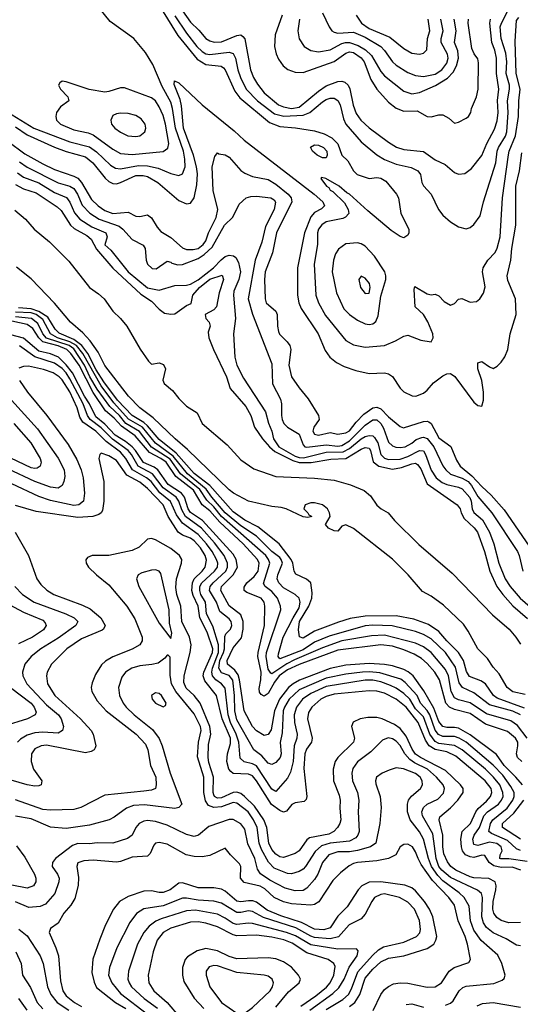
# Model space of a CAD drawing. Header units: inches. Extents: x 990535 to 1117859, y 769386 to 892122.
# Tile 564 of 656: x 1083011 to 1085589, y 803480 to 808547. Entities that reach past the tile are written whole.
import ezdxf

# ---------------------------------------------------------------- set-up
doc = ezdxf.new("R2010")
doc.units = ezdxf.units.IN
doc.header["$MEASUREMENT"] = 0
doc.layers.add('B0880', color=7, linetype='Continuous')

msp = doc.modelspace()

# ---------------------------------------------------------------- linework, layer by layer
at = {"layer": 'B0880', "color": 5}
for points, elevation in [([(1082950, 808072.1), (1083084.5, 807990), (1083270, 807918.7), (1083370, 807893.6), (1083407.3, 807867.3), (1083478.6, 807798.6), (1083503.7, 807783.7), (1083530, 807780.1), (1083623.2, 807796.8), (1083670, 807796.1), (1083723.5, 807783.5), (1083790, 807756.3), (1083830, 807746.1), (1083850, 807755), (1083863.4, 807790), (1083861.8, 807830), (1083853.9, 807870), (1083812.7, 807990), (1083798.7, 808090), (1083790, 808122.6), (1083744.1, 808204.1), (1083696.5, 808316.5), (1083659, 808379), (1083598.5, 808450), (1083477.9, 808537.9), (1083397.1, 808637.1)], 2640), ([(1083810, 808566.6), (1083870, 808477.8), (1083923.7, 808410), (1083950, 808384.2), (1083970, 808372.4), (1083990, 808367.6), (1084090, 808379.7), (1084110, 808372.8), (1084121.6, 808350), (1084133.8, 808290), (1084147.6, 808250), (1084177, 808190), (1084235, 808130), (1084322.9, 808062.9), (1084371, 808051), (1084470, 808055.3), (1084504.5, 808070), (1084570, 808124.9), (1084590, 808136.2), (1084610, 808142.8), (1084630, 808142.9), (1084650, 808131.6), (1084660.5, 808110), (1084677.7, 808037.7), (1084689.7, 808010), (1084770, 807919.3), (1084850, 807851.7), (1084890, 807827.2), (1084950, 807804), (1085026.8, 807786.8), (1085060.7, 807770), (1085074.2, 807750), (1085081.7, 807710), (1085090, 807692), (1085130, 807649.1), (1085167, 807570), (1085190, 807541.4), (1085230, 807506.4), (1085270, 807482), (1085310, 807471.5), (1085330, 807478.5), (1085350, 807494), (1085381.9, 807538.1), (1085399.2, 807610), (1085463.1, 807810), (1085470.6, 807870), (1085477.1, 807890), (1085512.8, 807947.2), (1085519.7, 807970), (1085526.4, 808070), (1085523.2, 808130), (1085534.1, 808190), (1085533.3, 808210), (1085515.6, 808270), (1085518.7, 808330), (1085515, 808375), (1085489.7, 808450), (1085486, 808510), (1085491.7, 808530), (1085545.2, 808634.8)], 2660), ([(1083741.1, 808601.1), (1083826.1, 808466.1), (1083925, 808345), (1083970, 808317.5), (1084048.3, 808308.3), (1084059.9, 808299.9), (1084070, 808288.7), (1084119.8, 808179.8), (1084144.5, 808144.5), (1084297.5, 808017.5), (1084350, 807997.2), (1084431, 807991), (1084530, 807974.6), (1084579.4, 807959.4), (1084619.1, 807939.1), (1084648.6, 807908.6), (1084670, 807850.4), (1084701, 807821), (1084730.1, 807770), (1084748.7, 807750), (1084810, 807729.4), (1084850, 807734.8), (1084871.6, 807731.6), (1084896.3, 807716.3), (1084951.8, 807650), (1084960.9, 807630), (1084973.2, 807550), (1085014.1, 807470), (1085014.6, 807450), (1085010, 807438.7), (1084990, 807424.4), (1084970, 807431.4), (1084923.3, 807463.3), (1084803, 807563), (1084710, 807649.7), (1084696.2, 807656.2), (1084656, 807690), (1084588, 807730), (1084565.2, 807734.8), (1084561, 807730), (1084590.7, 807690), (1084603, 807683), (1084610.6, 807670), (1084623.5, 807663.5), (1084684.1, 807604.1), (1084703.2, 807570), (1084705.8, 807550), (1084689.6, 807530.4), (1084675.8, 807524.2), (1084590, 807506.7), (1084567.5, 807492.5), (1084550.1, 807470), (1084544.9, 807450), (1084544.1, 807390), (1084527.2, 807290), (1084535.7, 807130), (1084549.6, 807090), (1084585, 807025), (1084690, 806896.2), (1084730, 806874), (1084790, 806861.5), (1084890, 806870.1), (1084946, 806894), (1084990, 806919.5), (1085010, 806923.7), (1085077.3, 806897.3), (1085130, 806890.3), (1085139.9, 806910), (1085137.7, 806930), (1085113, 806993), (1085090, 807029.8), (1085047.3, 807070), (1085041.7, 807158.3), (1085045.6, 807174.4), (1085110, 807137.3), (1085130, 807131), (1085150, 807134.8), (1085170, 807125.5), (1085197.3, 807097.3), (1085230, 807077.5), (1085250, 807086.2), (1085270, 807108.9), (1085288, 807112), (1085330, 807093.8), (1085362.8, 807097.2), (1085380.7, 807110), (1085399.2, 807140.8), (1085407.8, 807172.2), (1085394.3, 807250), (1085398, 807270), (1085421.5, 807310), (1085459.3, 807350), (1085470, 807371.7), (1085485.2, 807430), (1085498, 807630), (1085527.3, 807852.7), (1085530.8, 807870.8), (1085564.6, 807950), (1085580.1, 808050), (1085581, 808130), (1085587.9, 808190), (1085568.1, 808270), (1085563.1, 808436.9), (1085570, 808544), (1085582.1, 808557.9)], 2640), ([(1083850, 808592.4), (1083890, 808535.1), (1083933.8, 808493.8), (1083970, 808450.1), (1083990, 808438.2), (1084012.2, 808432.2), (1084050, 808433.6), (1084130, 808466.9), (1084150, 808468.8), (1084160.9, 808460.9), (1084170, 808448.5), (1084200.2, 808290), (1084215.4, 808250), (1084235.5, 808215.5), (1084270, 808171.3), (1084344.3, 808110), (1084370, 808098.5), (1084410, 808090.7), (1084450, 808097.7), (1084550, 808180.4), (1084590, 808207.8), (1084650, 808229.1), (1084670, 808230.4), (1084686, 808226), (1084702.8, 808210), (1084711.5, 808191.5), (1084727.6, 808107.6), (1084744, 808064), (1084767.3, 808030), (1084810, 807991.3), (1084910, 807916.3), (1084951, 807891), (1084990, 807880.1), (1085090, 807869.6), (1085150, 807825.7), (1085202.1, 807802.1), (1085250, 807760.3), (1085270, 807751.7), (1085304.1, 807755.9), (1085337.8, 807782.2), (1085390, 807848.1), (1085416.3, 807910), (1085456.7, 807983.3), (1085470, 808027), (1085474.1, 808070), (1085472.2, 808132.2), (1085478.3, 808190), (1085465.6, 808270), (1085466.4, 808350), (1085458.3, 808390), (1085441.6, 808430), (1085431.8, 808530), (1085435.4, 808550)], 2680), ([(1084570, 808582), (1084604, 808510), (1084618.8, 808490), (1084630, 808482.4), (1084650, 808478.3), (1084730, 808482.4), (1084790, 808458.1), (1084870, 808408.8), (1084889.6, 808389.6), (1084930, 808330.1), (1084950, 808312.7), (1085010, 808276.4), (1085050, 808259.9), (1085090, 808255.6), (1085150, 808267.3), (1085185, 808290), (1085210, 808323.8), (1085217.1, 808350), (1085214.5, 808370), (1085181.2, 808430), (1085181.6, 808450), (1085192, 808490), (1085179.9, 808550)], 2760), ([(1084363.4, 808570), (1084326.2, 808470), (1084322.5, 808410), (1084331.2, 808371.2), (1084343.8, 808343.7), (1084368.1, 808310), (1084391.5, 808291.5), (1084430, 808277), (1084470, 808275.9), (1084630, 808332.5), (1084690, 808375.4), (1084710, 808381.8), (1084730, 808378.2), (1084770, 808350.4), (1084785.5, 808330), (1084819.4, 808239.4), (1084850, 808190.1), (1084910, 808122.5), (1084950, 808092.8), (1084990, 808076.9), (1085058.6, 808078.6), (1085110, 808049.5), (1085130, 808047.2), (1085170, 808057.7), (1085190, 808058), (1085221.3, 808041.3), (1085250, 808015.5), (1085270, 808019.3), (1085310, 808040.5), (1085322.7, 808050), (1085334.5, 808070), (1085338, 808090), (1085363.6, 808150), (1085371.7, 808190), (1085374.2, 808325.8), (1085370, 808346), (1085351.7, 808371.7), (1085339.4, 808399.4), (1085320.6, 808530), (1085321.5, 808550)], 2720), ([(1084451.3, 808550), (1084443, 808490), (1084449.5, 808449.5), (1084476.1, 808410), (1084510, 808388.1), (1084550, 808382.6), (1084610, 808391.7), (1084670, 808425.3), (1084689.2, 808430.8), (1084710, 808429.6), (1084754.6, 808414.6), (1084791.8, 808391.8), (1084822.3, 808362.3), (1084870, 808280.6), (1084890, 808258.2), (1084990, 808179.6), (1085030, 808166.1), (1085070, 808173), (1085151.9, 808208.1), (1085213.3, 808246.7), (1085242.5, 808277.5), (1085261.1, 808310), (1085271.1, 808350), (1085267.4, 808387.4), (1085249.9, 808430), (1085259.1, 808490), (1085247.8, 808550)], 2740), ([(1084743.4, 808570), (1084772, 808530), (1084810, 808502.6), (1084916.7, 808456.7), (1084990, 808399.4), (1085030, 808375.2), (1085070, 808369.4), (1085090, 808375.2), (1085108.3, 808391.7), (1085111, 808450), (1085123, 808490), (1085114.7, 808550)], 2780), ([(1082990, 807995.7), (1083050, 807954.2), (1083190, 807891.2), (1083250, 807868.7), (1083350, 807841.6), (1083388.6, 807810), (1083451.2, 807731.2), (1083470, 807714.5), (1083490, 807704.7), (1083510, 807703), (1083530, 807709), (1083610, 807745.2), (1083646.3, 807746.3), (1083670, 807740.8), (1083722.4, 807710), (1083830, 807617), (1083870, 807599), (1083890, 807602.6), (1083910, 807630.3), (1083923.2, 807696.8), (1083926.7, 807753.3), (1083921.9, 807790), (1083905.4, 807850), (1083855.2, 807990), (1083844.5, 808104.5), (1083837.3, 808137.3), (1083806.1, 808213.9), (1083807.6, 808232.4), (1083830, 808223), (1083950, 808110.1), (1084114.9, 807974.9), (1084166.7, 807926.7), (1084528.3, 807650), (1084571.8, 807610), (1084580.8, 807590), (1084565.3, 807574.7), (1084530, 807555.8), (1084510, 807532.5), (1084477.7, 807450), (1084440.9, 807270), (1084442.3, 807130), (1084448, 807090), (1084460.3, 807060.3), (1084548.8, 806930), (1084584.3, 806844.3), (1084607.6, 806810), (1084642.8, 806782.8), (1084682.1, 806762.1), (1084742, 806742), (1084810, 806726.9), (1084890.1, 806730.1), (1084910, 806725.5), (1084930.8, 806710.8), (1084970.8, 806650.8), (1084990, 806631.4), (1085032.4, 806612.4), (1085050.2, 806610.2), (1085090, 806625.5), (1085110, 806640.6), (1085142.1, 806677.9), (1085190, 806713.9), (1085210, 806725), (1085230, 806726.7), (1085251.8, 806711.8), (1085350, 806579.5), (1085370, 806561.6), (1085390, 806558.8), (1085399.7, 806590), (1085398.7, 806630), (1085390.6, 806690), (1085369.4, 806750), (1085370, 806782), (1085390, 806789.2), (1085430, 806760.7), (1085450, 806752.9), (1085470, 806763.6), (1085490, 806785.3), (1085510, 806813.1), (1085524.9, 806850), (1085536, 806930), (1085566.9, 807030), (1085563.4, 807110), (1085524.7, 807204.7), (1085521.6, 807230), (1085540.6, 807310), (1085545.7, 807370), (1085566.6, 807490), (1085565.8, 807690), (1085584.2, 807770), (1085597.6, 807862.4)], 2620), ([(1082950, 807922.8), (1083037, 807857), (1083130, 807805.6), (1083190, 807776.7), (1083290, 807743), (1083310, 807731.7), (1083330.2, 807710.2), (1083381.7, 807621.7), (1083414.6, 807590), (1083450, 807565), (1083490, 807550.7), (1083570, 807557.6), (1083610, 807535.8), (1083630, 807534.4), (1083670, 807543.1), (1083690, 807526.9), (1083719.2, 807479.2), (1083738.1, 807458.1), (1083790, 807426.4), (1083850, 807372.5), (1083870, 807364.8), (1083904.6, 807364.6), (1083930, 807370.5), (1083956.6, 807390), (1083970.2, 807410), (1083983.4, 807450), (1084022.1, 807530), (1084031.4, 807570), (1084007.6, 807667.6), (1084003.1, 807790), (1084015.9, 807844.1), (1084030, 807862.4), (1084037.3, 807857.3), (1084070, 807851.8), (1084090, 807839.8), (1084150, 807771.9), (1084170, 807758.3), (1084210, 807739.6), (1084290, 807724.8), (1084330, 807701.8), (1084393.9, 807650), (1084408.7, 807630), (1084411.8, 807610), (1084333.1, 807450), (1084312.2, 807347.8), (1084275.5, 807250), (1084271.4, 807210), (1084275.3, 807110), (1084280.1, 807090), (1084330, 807046.9), (1084337.4, 807030), (1084338.3, 806970), (1084343.5, 806943.5), (1084349.8, 806929.8), (1084389.2, 806890), (1084402.4, 806870), (1084408, 806850), (1084397.8, 806770), (1084411.1, 806710), (1084450, 806652.1), (1084496.7, 806596.7), (1084549.6, 806510), (1084553.6, 806490), (1084525.4, 806450), (1084520.1, 806430), (1084530, 806414.1), (1084550, 806408.5), (1084610, 806423), (1084650, 806414), (1084690, 806420.8), (1084710, 806432.1), (1084743.2, 806476.8), (1084783.3, 806516.7), (1084830, 806549.8), (1084850, 806553.7), (1084870, 806544.9), (1084910, 806504.4), (1084970, 806454.6), (1084987.8, 806447.8), (1085090, 806479.9), (1085110, 806481.3), (1085117.7, 806477.7), (1085130, 806468.8), (1085170, 806395.5), (1085230.4, 806350.4), (1085260.3, 806280.3), (1085280.1, 806250), (1085339.2, 806199.2), (1085390, 806144.6), (1085439.7, 806099.7), (1085505, 806025), (1085652.6, 805810)], 2580), ([(1083010, 807816.5), (1083050, 807788.2), (1083210, 807708.2), (1083270, 807690.4), (1083290, 807678.4), (1083308.2, 807650), (1083333.3, 807593.3), (1083371.6, 807551.6), (1083420.9, 807520.9), (1083524, 807484), (1083542, 807470), (1083590, 807415.7), (1083646.3, 807386.3), (1083657.8, 807370), (1083661.7, 807310), (1083669, 807290), (1083692.8, 807267.2), (1083714.3, 807265.7), (1083770, 807304), (1083790, 807300.4), (1083794.8, 807294.8), (1083825.2, 807285.2), (1083850, 807287), (1083930, 807318.2), (1083961.1, 807338.9), (1084002.7, 807377.3), (1084066.5, 807490), (1084108.3, 807531.7), (1084141.9, 807598.1), (1084176.8, 807630), (1084201.7, 807638.3), (1084230, 807639.5), (1084303.8, 807630), (1084321.1, 807621.1), (1084328.9, 807608.9), (1084321, 807570), (1084276.9, 807483.1), (1084257.3, 807402.7), (1084223.8, 807310), (1084188, 807110), (1084210, 807031.6), (1084310, 806776.4), (1084313.4, 806673.4), (1084353.8, 806593.8), (1084359.8, 806570), (1084358.7, 806510), (1084361.9, 806490), (1084371.7, 806470), (1084390.2, 806450), (1084450, 806413.8), (1084470, 806359.3), (1084479.3, 806350), (1084490, 806347.4), (1084590, 806358.7), (1084650, 806352.3), (1084670, 806356.3), (1084710, 806380), (1084790, 806461.3), (1084830, 806488.2), (1084850, 806487.4), (1084870, 806468.9), (1084884.5, 806444.5), (1084910, 806372.6), (1084930, 806355), (1084947.8, 806347.8), (1084970, 806345.5), (1084996.8, 806350), (1085030, 806367.3), (1085052.9, 806387.1), (1085082.5, 806397.5), (1085090, 806399.5), (1085110, 806392.4), (1085144.3, 806350), (1085190, 806250.9), (1085206.1, 806230), (1085230, 806208), (1085290, 806188.1), (1085319.8, 806170), (1085337, 806150), (1085370, 806093.5), (1085442.7, 806010), (1085575, 805810), (1085583.7, 805790), (1085602.7, 805710)], 2560), ([(1083000, 807760), (1083030, 807736.9), (1083110, 807707.7), (1083190, 807657.4), (1083251.6, 807631.6), (1083268.9, 807608.9), (1083293.5, 807553.5), (1083320.7, 807520.7), (1083382.2, 807482.2), (1083455.5, 807450), (1083461.8, 807430), (1083450, 807388.9), (1083481, 807361), (1083569.7, 807250), (1083670, 807166.9), (1083730, 807156.2), (1083810, 807179.8), (1083870, 807181), (1083890, 807186.1), (1083930, 807208), (1084009.9, 807270), (1084047.8, 807312.2), (1084070, 807329.2), (1084090, 807335.1), (1084112.2, 807332.2), (1084123.6, 807323.6), (1084137.3, 807297.3), (1084148.2, 807250), (1084139.6, 807210), (1084114.6, 807150), (1084111.4, 807130), (1084122.3, 807010), (1084112, 806930), (1084118.6, 806810), (1084129.6, 806770), (1084163.3, 806703.3), (1084277.5, 806530), (1084291.5, 806471.5), (1084310, 806430.6), (1084318.2, 806390), (1084345.6, 806350), (1084430, 806301), (1084450, 806294), (1084472.6, 806292.6), (1084590, 806321.7), (1084676.5, 806323.5), (1084710, 806340.9), (1084770, 806390.3), (1084790, 806402.6), (1084810, 806408.1), (1084830, 806405.3), (1084838, 806398), (1084855, 806370), (1084870, 806309.6), (1084890, 806290.8), (1084910, 806284.3), (1084970, 806285.1), (1085010, 806299.9), (1085070, 806331), (1085090, 806329), (1085100.9, 806310), (1085130, 806229.5), (1085156.2, 806190), (1085186.2, 806166.3), (1085210, 806154.8), (1085270, 806141.7), (1085290, 806132.8), (1085328.2, 806088.2), (1085335.9, 806070), (1085341.2, 806030), (1085350, 806011.4), (1085393.6, 805973.6), (1085430.4, 805910), (1085453.1, 805850), (1085479.2, 805750), (1085511.6, 805670), (1085536.8, 805630), (1085587.8, 805570), (1085653.5, 805513.5)], 2540), ([(1082990, 807699.6), (1083030, 807676.9), (1083096.5, 807656.5), (1083205, 807585), (1083224.6, 807564.6), (1083272.6, 807490), (1083292.2, 807472.2), (1083356.9, 807436.9), (1083378.7, 807418.7), (1083406.4, 807366.4), (1083490, 807269.2), (1083635.3, 807135.3), (1083690, 807099.2), (1083730, 807057.2), (1083757.6, 807037.6), (1083790, 807031.8), (1083810, 807034.5), (1083870, 807076.8), (1083893.7, 807086.3), (1083902.5, 807130), (1083936.5, 807170), (1083990, 807211.7), (1084053.2, 807233.2), (1084059.8, 807210), (1084038.3, 807141.7), (1084023.9, 807070), (1084010, 807053.4), (1083966.4, 807030), (1083970.1, 807010), (1083986.6, 806990), (1083991.9, 806970), (1083981.3, 806938.7), (1083984.9, 806910), (1084008.5, 806850), (1084075.9, 806710), (1084095.1, 806650), (1084176.2, 806556.2), (1084201.2, 806510), (1084219.4, 806450), (1084261.2, 806390), (1084297.2, 806350), (1084325.7, 806325.7), (1084418.2, 806278.2), (1084450, 806268.2), (1084511.7, 806268.3), (1084613.6, 806286.4), (1084690, 806288.5), (1084770, 806337.4), (1084790, 806345.1), (1084810, 806341.7), (1084817.2, 806330), (1084831.3, 806271.2), (1084859.8, 806250), (1084930, 806234.5), (1084977.9, 806242.1), (1085030, 806262.4), (1085050, 806264.6), (1085058.7, 806258.7), (1085076.7, 806236.7), (1085110, 806159.1), (1085264, 806050), (1085279.9, 806030), (1085284.5, 806010), (1085300.2, 805980.2), (1085352.1, 805932.1), (1085367.7, 805910), (1085404, 805810), (1085432.3, 805710), (1085468.3, 805630), (1085499.1, 805590), (1085550, 805531.6), (1085626.3, 805466.3)], 2520), ([(1082986.7, 807566.7), (1083040.9, 807520.9), (1083085.8, 807470), (1083165, 807405), (1083264, 807304), (1083370, 807169.2), (1083416.7, 807136.7), (1083445.5, 807110), (1083490, 807047.1), (1083531.1, 807010), (1083562.3, 806970), (1083631.4, 806851.4), (1083674, 806790), (1083690, 806775.3), (1083730, 806781.3), (1083752.3, 806772.3), (1083762.1, 806750), (1083748.3, 806691.7), (1083755.9, 806675.9), (1083798.8, 806638.8), (1083830, 806598), (1083870, 806558), (1083924.5, 806524.5), (1083951, 806470), (1084080.1, 806360.1), (1084150, 806281.9), (1084216.6, 806236.6), (1084330, 806197), (1084530, 806188.4), (1084630, 806177.5), (1084714.2, 806154.2), (1084785.1, 806125.1), (1084817.5, 806097.5), (1084850, 806049.4), (1084871.8, 806030), (1084908.7, 806008.7), (1084940.4, 805970), (1085066.3, 805846.3), (1085238.5, 805698.5), (1085445.4, 805485.4), (1085531.7, 805410), (1085566.3, 805370), (1085590, 805333.9)], 2480), ([(1085614.1, 805074.1), (1085550, 805088), (1085520.8, 805110), (1085480.8, 805180.8), (1085450, 805216), (1085420.4, 805260.4), (1085369.9, 805310), (1085321.1, 805401.1), (1085297, 805437), (1085194.1, 805534.1), (1085130, 805580.6), (1085084.5, 805604.5), (1085011, 805691), (1084930.5, 805770.5), (1084730, 805929.7), (1084690, 805947), (1084670, 805941.2), (1084650, 805916), (1084630, 805916.9), (1084602, 805930), (1084586, 805950), (1084609.6, 805990), (1084606.6, 806010), (1084595.4, 806030), (1084570.8, 806050), (1084530, 806060.4), (1084510, 806060.2), (1084481.7, 806050), (1084474.6, 806030), (1084494.4, 806010), (1084499.2, 805999.2), (1084514.8, 805990), (1084495.1, 805984.9), (1084471.6, 805988.4), (1084382.9, 806030), (1084357.4, 806037.4), (1084310, 806042.6), (1084190, 806069.9), (1084112.6, 806110), (1084090, 806127.7), (1083876, 806336), (1083810.9, 806390), (1083698.1, 806498.1), (1083630.2, 806550), (1083571.1, 806610), (1083450, 806768), (1083416, 806836), (1083374.9, 806894.9), (1083336.5, 806936.5), (1083273.2, 806990), (1083190, 807089.3), (1083070, 807214), (1082994.1, 807274.1)], 2480), ([(1085610, 805003.4), (1085470, 805056.2), (1085450.1, 805070.1), (1085409.9, 805129.9), (1085385, 805145), (1085327.4, 805167.4), (1085312.7, 805192.7), (1085296.5, 805250), (1085271.3, 805291.2), (1085210.3, 805350.3), (1085170, 805398.1), (1085115.6, 805435.6), (1085041.5, 805461.5), (1084950, 805479.8), (1084790, 805478.1), (1084713.7, 805466.3), (1084653.3, 805446.7), (1084530, 805400.3), (1084470, 805364.5), (1084452.2, 805372.2), (1084447.1, 805407.1), (1084452.4, 805450), (1084500.5, 805530), (1084515.9, 805570), (1084517.1, 805597.1), (1084509.8, 805650), (1084488.2, 805668.2), (1084433.9, 805693.9), (1084424.1, 805710), (1084418.1, 805750), (1084409.7, 805770), (1084347.4, 805850), (1084237.2, 805937.2), (1084170, 805972.3), (1084110, 806014.8), (1083990.1, 806150), (1083910, 806211.3), (1083817, 806317), (1083730, 806386.9), (1083670, 806457.2), (1083650, 806474.6), (1083590, 806510.9), (1083515.5, 806590), (1083444.2, 806684.2), (1083405.8, 806745.8), (1083362.1, 806830), (1083330.5, 806870.5), (1083290, 806901.8), (1083215, 806935), (1083194.7, 806954.7), (1083156, 807016), (1083110, 807046.5), (1083070, 807059.8), (1083004.6, 807064.6)], 2520), ([(1085590, 804969.3), (1085550, 804988.8), (1085430, 805021.7), (1085350, 805083.4), (1085290.5, 805110.5), (1085274.8, 805134.8), (1085255.7, 805215.7), (1085203, 805290), (1085130, 805360.6), (1085090, 805383.9), (1085050, 805398.7), (1084928.7, 805428.7), (1084830, 805431.7), (1084790, 805428), (1084605.5, 805374.5), (1084530, 805343.4), (1084470, 805305.2), (1084350, 805257.5), (1084341.7, 805270), (1084343.6, 805283.6), (1084367.9, 805370), (1084418.5, 805470), (1084450, 805520.1), (1084455, 805550), (1084449.6, 805569.6), (1084430, 805589.9), (1084370, 805623.4), (1084345, 805650), (1084337.7, 805670), (1084340.5, 805690), (1084363.6, 805750), (1084358.2, 805770), (1084350, 805779.1), (1084310, 805810.2), (1084229.8, 805889.8), (1084150, 805943.3), (1084070, 806009.6), (1084000.9, 806090), (1083971.9, 806131.9), (1083875.7, 806210), (1083801.2, 806301.2), (1083710, 806367.7), (1083644, 806450), (1083572, 806492), (1083495.4, 806575.4), (1083430, 806662.3), (1083337, 806830), (1083302.9, 806870), (1083270, 806889.8), (1083206.1, 806910), (1083170, 806930), (1083130, 807003.8), (1083095.4, 807030), (1083070, 807038), (1082990, 807043)], 2540), ([(1085623.7, 804850), (1085574.9, 804914.9), (1085539.4, 804939.4), (1085415.4, 804975.4), (1085330, 805031.4), (1085270, 805047.1), (1085250, 805056.9), (1085232.4, 805090), (1085219.7, 805170), (1085203.3, 805203.3), (1085130, 805290.3), (1085090, 805320.1), (1085050, 805338.3), (1084890, 805379.2), (1084823.5, 805376.5), (1084670, 805350.8), (1084570, 805315.4), (1084426.6, 805253.4), (1084387.2, 805232.8), (1084310, 805181.8), (1084304, 805184), (1084290, 805204.8), (1084280.4, 805270), (1084282.8, 805290), (1084355.4, 805510), (1084354, 805530), (1084338.1, 805570), (1084310, 805604.2), (1084275, 805630), (1084266.5, 805646.5), (1084298.4, 805750), (1084293, 805770), (1084278.1, 805790), (1084050.9, 805990), (1084010, 806040.6), (1083974, 806074), (1083939.6, 806130), (1083839.8, 806210), (1083785.2, 806285.2), (1083690, 806347.6), (1083627.6, 806427.6), (1083558.2, 806470), (1083525.3, 806510), (1083476.1, 806556.1), (1083410, 806645.5), (1083373.1, 806710), (1083345.7, 806770), (1083290, 806852.8), (1083266.2, 806870), (1083148.8, 806908.7), (1083130.5, 806930), (1083104.2, 806984.2), (1083071.7, 807010), (1082990, 807017.6)], 2560), ([(1085597.1, 804730), (1085575.1, 804750), (1085569.7, 804770), (1085576.9, 804810), (1085575.8, 804830), (1085564.6, 804850), (1085523.8, 804883.8), (1085410, 804921.7), (1085330, 804976.1), (1085250, 804998.2), (1085223.6, 805010), (1085206, 805030), (1085172.1, 805150), (1085149.3, 805190), (1085110, 805233.7), (1085079.8, 805259.8), (1085042.2, 805282.2), (1084990, 805305.3), (1084930, 805323.1), (1084870, 805330), (1084650, 805303.2), (1084450, 805229.2), (1084390, 805201), (1084347.9, 805170), (1084322.7, 805137.3), (1084290, 805080.1), (1084270, 805066), (1084254.1, 805074.1), (1084246.7, 805086.7), (1084245.1, 805105.1), (1084253.5, 805150), (1084254.2, 805190), (1084238, 805270), (1084239.1, 805290), (1084272.4, 805430), (1084274.3, 805530), (1084269.5, 805550), (1084254.1, 805570), (1084180.1, 805600.1), (1084167.8, 805610), (1084166.9, 805626.9), (1084180.8, 805650), (1084218.1, 805681.9), (1084238.5, 805710), (1084244.9, 805750), (1084236.3, 805770), (1084162.1, 805850), (1084041.3, 805961.3), (1083990, 806019.6), (1083950.2, 806050.2), (1083907, 806127), (1083816, 806196), (1083765.7, 806270), (1083738.6, 806290), (1083680, 806320), (1083606.2, 806406.2), (1083534.7, 806454.7), (1083497.4, 806497.4), (1083453.7, 806533.7), (1083389.2, 806629.2), (1083317, 806770), (1083275, 806830), (1083253.4, 806850), (1083210, 806868.6), (1083130.1, 806890.1), (1083110, 806910), (1083078.8, 806958.8), (1083050, 806979.6), (1082970, 806996.3)], 2580), ([(1085599.6, 804610), (1085566.2, 804650), (1085505, 804710), (1085465.5, 804765.5), (1085330, 804866.9), (1085270, 804900.5), (1085250, 804904.8), (1085210, 804904.1), (1085189.6, 804910), (1085170, 804935.4), (1085143.6, 805003.6), (1085092.7, 805092.7), (1085037, 805170), (1085011.9, 805191.9), (1084990, 805204), (1084930, 805222.8), (1084889.7, 805229.7), (1084810, 805233.4), (1084690, 805225.5), (1084610, 805208.2), (1084452.2, 805147.8), (1084419.1, 805130), (1084394.7, 805110), (1084348.3, 805050), (1084322.9, 804990), (1084306.8, 804893.2), (1084291.2, 804868.8), (1084270, 804863.4), (1084230, 804887.7), (1084209.8, 804909.8), (1084167.3, 804990), (1084143.3, 805150), (1084135.7, 805175.7), (1084119.5, 805199.5), (1084081.3, 805230), (1084079.2, 805250), (1084110, 805315.4), (1084153.7, 805366.3), (1084162.3, 805410), (1084161.6, 805450), (1084150, 805485.2), (1084090, 805531.1), (1084046.1, 805610), (1084050.6, 805630), (1084111, 805690), (1084133.1, 805730), (1084125.8, 805770), (1084110, 805797.4), (1083951.8, 805970), (1083891, 806011), (1083879.5, 806030), (1083860, 806090), (1083844.2, 806110), (1083775.6, 806155.6), (1083723, 806230), (1083703.7, 806243.7), (1083648.9, 806268.9), (1083607.7, 806330), (1083590, 806349), (1083556.4, 806376.4), (1083502.5, 806410), (1083450, 806465.3), (1083403.4, 806503.4), (1083371.2, 806570), (1083344.8, 806610), (1083282.3, 806730), (1083250, 806771.6), (1083210.2, 806810), (1083170, 806828.4), (1083110, 806842.1), (1083030, 806907.8), (1082965.8, 806925.8)], 2620), ([(1085590, 804272.5), (1085570, 804280.8), (1085523.8, 804323.8), (1085439.8, 804359.8), (1085427.2, 804370), (1085435.7, 804410), (1085446.7, 804430), (1085522, 804490), (1085550.5, 804530), (1085557.1, 804550), (1085556.5, 804570), (1085540.7, 804600.7), (1085498.9, 804658.9), (1085450, 804711.5), (1085310, 804829.1), (1085274.5, 804850), (1085250, 804858.3), (1085190, 804858.5), (1085168.1, 804868.1), (1085150, 804891.7), (1085123.6, 804970), (1085110, 804991.9), (1085075.8, 805030), (1085058.3, 805070), (1084996.5, 805136.5), (1084973, 805153), (1084865.8, 805185.8), (1084811.9, 805191.9), (1084776.4, 805190), (1084690, 805179.3), (1084590, 805158.7), (1084450, 805099.4), (1084399.3, 805050), (1084374, 805010), (1084367.3, 804990), (1084361.9, 804878.1), (1084352.7, 804827.3), (1084357.5, 804770), (1084352.7, 804750), (1084330, 804723.9), (1084310, 804713.7), (1084290, 804721.4), (1084258.8, 804758.8), (1084216.9, 804790), (1084130, 804944.1), (1084119.5, 804990), (1084117.8, 805070), (1084108.6, 805148.6), (1084090, 805172.9), (1084050, 805186.9), (1084037.1, 805210), (1084042.4, 805250), (1084061.4, 805290), (1084065.7, 805310), (1084067.4, 805372.6), (1084073.1, 805386.9), (1084096.4, 805410), (1084104.1, 805430), (1084100.3, 805450), (1084090, 805463.4), (1084042.1, 805502.1), (1084025.3, 805550), (1083988.5, 805610), (1083991.7, 805630), (1084006.8, 805650), (1084073, 805710), (1084080.7, 805730), (1084080.8, 805750), (1084063.4, 805790), (1084014.9, 805854.9), (1083946.7, 805930), (1083865.6, 805990), (1083845.4, 806025.4), (1083831.3, 806070), (1083817.2, 806090), (1083750, 806138), (1083695.2, 806210), (1083621.6, 806250), (1083587, 806310), (1083570, 806330.5), (1083488.4, 806388.4), (1083430, 806447.5), (1083374.2, 806490), (1083360.1, 806510), (1083338.5, 806570), (1083270, 806698.6), (1083250.8, 806730), (1083230, 806751.6), (1083190, 806780.5), (1083090, 806812), (1083010, 806868.5)], 2640), ([(1085624.1, 804215.9), (1085530, 804229.5), (1085488.4, 804228.4), (1085483.1, 804230), (1085485.3, 804250), (1085495.8, 804270), (1085489.9, 804290), (1085467.4, 804307.4), (1085430, 804314.2), (1085370, 804297.5), (1085350, 804303.4), (1085344.5, 804330), (1085352, 804350), (1085378, 804390), (1085400.9, 804450), (1085420.3, 804470), (1085476.6, 804510), (1085492.8, 804530), (1085499.9, 804550), (1085499.1, 804570), (1085482.9, 804610), (1085451.7, 804650), (1085410.3, 804690.3), (1085289.3, 804789.3), (1085250, 804811.4), (1085170, 804822.8), (1085150, 804832.7), (1085123.9, 804870), (1085090, 804959.5), (1085050, 805001.1), (1085020.5, 805050), (1084990, 805079), (1084950, 805107.1), (1084921.3, 805121.3), (1084870, 805140.2), (1084830, 805148.8), (1084790, 805147.7), (1084590, 805115.4), (1084510, 805080.5), (1084466.6, 805050), (1084436.3, 805010), (1084424, 804970), (1084426.3, 804930), (1084439.4, 804870), (1084438.8, 804850), (1084424.3, 804810), (1084419.5, 804730), (1084404.8, 804675.2), (1084390, 804643.7), (1084330, 804575.6), (1084310, 804587.7), (1084230, 804707.2), (1084210, 804718), (1084167.6, 804727.6), (1084146.4, 804746.4), (1084139.2, 804830), (1084125.4, 804870), (1084096.5, 804930), (1084084.4, 804970), (1084070, 805107.1), (1084049.6, 805129.6), (1084020.3, 805150), (1084004.8, 805170), (1084001.3, 805190), (1084004.6, 805210), (1084034.4, 805290), (1084035.4, 805330), (1084005.8, 805425.8), (1083973.3, 805490), (1083968.5, 805550), (1083944.4, 805590), (1083937.9, 805610), (1083939, 805630), (1083948.6, 805650), (1084014.1, 805710), (1084030.2, 805730), (1084031.5, 805750), (1084024.6, 805770), (1084001.7, 805810), (1083973.7, 805850), (1083930, 805898.7), (1083850, 805955.9), (1083818.8, 805998.8), (1083787.7, 806067.7), (1083732.1, 806112.1), (1083687.7, 806170), (1083663.5, 806190), (1083592.8, 806230), (1083558, 806290), (1083530, 806322.2), (1083457.3, 806377.3), (1083404, 806430), (1083336, 806476), (1083321.2, 806501.2), (1083307.1, 806550), (1083270, 806632.6), (1083230, 806694.3), (1083214, 806710), (1083183.7, 806730), (1083133.1, 806746.9), (1083056.3, 806763.7), (1083030, 806762.6), (1083006.8, 806753.2)], 2660), ([(1083010.8, 806690), (1083051.8, 806630), (1083150.7, 806510.7), (1083261.3, 806361.3), (1083304.7, 806284.7), (1083327.8, 806230), (1083338.3, 806190), (1083345.4, 806110), (1083339.2, 806070), (1083315.3, 806050), (1083290, 806047.7), (1083170, 806073.5), (1083110, 806092.9), (1082970, 806158.2)], 2660), ([(1082969.6, 806590), (1083102.1, 806442.1), (1083210.1, 806290.1), (1083239.4, 806230), (1083243.3, 806196.7), (1083239.2, 806170), (1083230.1, 806149.9), (1083210, 806136.5), (1083170, 806141.4), (1083090, 806170.2), (1082950, 806236.6)], 2640), ([(1082981.4, 806470), (1083068.6, 806370), (1083117.4, 806290), (1083121.1, 806270), (1083117.2, 806250), (1083101.3, 806238.7), (1083090, 806236.9), (1083070, 806241.9), (1082930, 806308.4)], 2620), ([(1085591.1, 804171.1), (1085546.7, 804186.7), (1085490, 804185), (1085452.5, 804192.5), (1085428.9, 804210), (1085406.1, 804246.1), (1085390, 804247.8), (1085350, 804236.2), (1085330, 804238.3), (1085306.6, 804250), (1085291.6, 804270), (1085285.5, 804290), (1085283, 804330), (1085289.9, 804370), (1085333.1, 804410), (1085359.7, 804470), (1085372.2, 804487.8), (1085414.6, 804525.4), (1085434.9, 804550), (1085441.6, 804570), (1085439.5, 804590), (1085408.6, 804630), (1085257.4, 804757.4), (1085210, 804779.9), (1085150, 804791.5), (1085119.4, 804810), (1085100.2, 804840.2), (1085062.8, 804930), (1085000.4, 805010), (1084950, 805049.9), (1084890, 805080.7), (1084850, 805091.8), (1084810, 805093.6), (1084630, 805075.7), (1084590, 805064.6), (1084562, 805050), (1084514.7, 805010), (1084498.1, 804981.9), (1084493.4, 804950), (1084517.9, 804850), (1084513.1, 804830), (1084487.3, 804792.7), (1084479.2, 804770), (1084473.8, 804693.8), (1084490, 804549.2), (1084486.1, 804533.9), (1084475.5, 804524.5), (1084430, 804516.4), (1084411.7, 804508.3), (1084385.5, 804474.5), (1084370, 804468.6), (1084350, 804477.6), (1084308.1, 804508.1), (1084230, 804631.1), (1084210, 804655.8), (1084190, 804664.8), (1084110, 804668), (1084097.6, 804677.6), (1084088.6, 804690), (1084077.7, 804730), (1084081.9, 804770), (1084097.4, 804822.6), (1084096.5, 804850), (1084053.9, 804950), (1084024.7, 805070), (1083964.3, 805144.3), (1083955.8, 805170), (1083959.7, 805190), (1084003.6, 805290), (1084005.7, 805310), (1083976, 805396), (1083939.3, 805470), (1083930, 805530), (1083903.8, 805583.8), (1083898, 805610), (1083900.5, 805650), (1083909, 805670), (1083951.2, 805708.8), (1083966.2, 805730), (1083973.3, 805766.7), (1083966.5, 805790), (1083942.1, 805830), (1083910, 805865), (1083890, 805879.8), (1083850, 805894.4), (1083828, 805910), (1083775.8, 805990), (1083750, 806050), (1083670, 806135.1), (1083630, 806166.8), (1083563.6, 806203.6), (1083510, 806278.5), (1083470, 806303.7), (1083430, 806315.8), (1083423.1, 806310), (1083419.1, 806290), (1083443.8, 806170), (1083444.9, 806070), (1083437.9, 806022.1), (1083430.9, 806009.1), (1083419.1, 806000.9), (1083387.7, 805990), (1083310, 805984.8), (1083096.1, 806016.1), (1082990, 806048.1)], 2680), ([(1082987.1, 805910), (1083055.7, 805790), (1083100.1, 805670), (1083120.2, 805640.2), (1083150.8, 805610.8), (1083186.2, 805590), (1083334.4, 805534.4), (1083374.8, 805514.8), (1083428.5, 805470), (1083450.7, 805430), (1083443.5, 805410), (1083435.1, 805404.9), (1083330, 805360.9), (1083254, 805310), (1083175.7, 805230), (1083153.3, 805190), (1083149, 805170), (1083154.2, 805130), (1083192.9, 805070), (1083324.6, 804950), (1083379.2, 804890), (1083389.6, 804870), (1083403.8, 804810), (1083400.2, 804799.8), (1083394.6, 804790), (1083379.3, 804780.7), (1083350, 804774), (1083150, 804813.3), (1083122, 804810), (1083090, 804795.2), (1083071.5, 804770), (1083071.1, 804730), (1083083.1, 804690), (1083125, 804630), (1083121.2, 804610), (1083110, 804605.2), (1083090, 804603.4), (1083050.1, 804609.9), (1082894.9, 804654.9)], 2680), ([(1085590, 803902), (1085530, 803899.1), (1085490.7, 803910.7), (1085467.7, 803927.7), (1085452.4, 803950), (1085446.8, 803970), (1085449.7, 804010), (1085463.6, 804070), (1085465.1, 804090), (1085459.6, 804110), (1085427.5, 804127.5), (1085350, 804131.5), (1085330, 804137), (1085256.7, 804170), (1085231.3, 804190), (1085213.5, 804213.5), (1085195, 804255), (1085190.2, 804290), (1085190.7, 804350), (1085170.7, 804429.3), (1085175.1, 804444.9), (1085230, 804491), (1085266.5, 804530), (1085294.8, 804570), (1085295.1, 804590), (1085281.7, 804610), (1085203.1, 804683.1), (1085074.8, 804750), (1085050, 804768.3), (1085032.4, 804792.4), (1085000.5, 804860.5), (1084970, 804899.4), (1084940.6, 804920.6), (1084877.4, 804950), (1084850, 804957), (1084803.5, 804956.5), (1084764.9, 804950), (1084727.9, 804932.1), (1084719, 804910), (1084735.6, 804850), (1084730.1, 804830), (1084649.5, 804750.5), (1084635.1, 804730), (1084626, 804690), (1084627, 804630), (1084657, 804557), (1084662.1, 804530), (1084659.2, 804490), (1084665.4, 804430), (1084660.1, 804410), (1084647.8, 804390), (1084628.6, 804370), (1084603.8, 804356.2), (1084503.5, 804336.5), (1084490, 804325.9), (1084450.5, 804270), (1084430, 804255.8), (1084370, 804234.9), (1084350, 804238.5), (1084330, 804253), (1084310, 804277.5), (1084293.3, 804310), (1084283.4, 804390), (1084267.9, 804430), (1084219.4, 804499.4), (1084168.5, 804550), (1084150, 804565.8), (1084130, 804571.9), (1084110, 804570), (1084050, 804543.2), (1084030, 804540.4), (1084013.9, 804550), (1084010, 804557.4), (1084006.8, 804570), (1084009.1, 804650), (1083984.7, 804724.7), (1083982, 804750), (1083982.9, 804817.1), (1083994.9, 804870), (1083989.7, 804910), (1083940.8, 805030), (1083910.3, 805070), (1083868, 805108), (1083856.4, 805136.4), (1083857.6, 805170), (1083889.6, 805290), (1083893.5, 805330), (1083885, 805370), (1083845.7, 805450), (1083840.2, 805530), (1083820.6, 805590), (1083814.4, 805625.6), (1083818.1, 805670), (1083845, 805750), (1083846.4, 805770), (1083834.5, 805790), (1083790, 805825.5), (1083710, 805871.2), (1083690, 805877), (1083670, 805873.8), (1083627, 805833), (1083590, 805816.1), (1083470, 805790.5), (1083384.7, 805790), (1083360.2, 805779.8), (1083352.2, 805767.8), (1083354.3, 805750), (1083365.8, 805730), (1083406, 805690), (1083470, 805638.7), (1083562.3, 805530), (1083604.2, 805464.2), (1083641.4, 805370), (1083642, 805350), (1083629.3, 805330), (1083590, 805307.5), (1083490, 805269), (1083453.7, 805246.2), (1083432.9, 805227.1), (1083401.7, 805178.3), (1083384.6, 805135.4), (1083379.8, 805110), (1083383.4, 805090), (1083410, 805042.3), (1083456.2, 804990), (1083610.1, 804870), (1083659, 804819), (1083671.3, 804790), (1083685.4, 804710), (1083711.5, 804650), (1083714.7, 804610), (1083710, 804591.5), (1083690, 804582.2), (1083650, 804576.7), (1083450, 804556.8), (1083326.4, 804493.6), (1083290, 804482.7), (1083170, 804479.2), (1083130, 804482.9), (1082990, 804533.1)], 2720), ([(1082986, 805630), (1083026.4, 805590), (1083085.4, 805550), (1083248.3, 805490), (1083292.1, 805470), (1083310.2, 805450), (1083300.2, 805430), (1083210, 805364.8), (1083120.5, 805310), (1083070.1, 805270), (1083037.9, 805230), (1083025.3, 805190), (1083026.6, 805170), (1083048, 805130), (1083150, 805022.2), (1083210.5, 804970), (1083225.1, 804950), (1083235.9, 804910), (1083232.1, 804890), (1083210, 804876.4), (1083130, 804881.1), (1083090, 804877.3), (1083050, 804865), (1083014.7, 804845.3), (1083000.4, 804830)], 2660), ([(1082935.1, 805550), (1083030, 805498.6), (1083130, 805456.3), (1083143.2, 805443.2), (1083147.8, 805430), (1083133.4, 805406.6), (1083076.8, 805370), (1083005.2, 805334.8)], 2640), ([(1085590, 803780.6), (1085570, 803785), (1085516.6, 803816.6), (1085450, 803847.4), (1085415.5, 803875.5), (1085399.1, 803899.1), (1085391, 803930), (1085393.9, 804030), (1085389.2, 804050), (1085367.7, 804067.7), (1085230, 804133.1), (1085184.7, 804170), (1085170, 804190), (1085155.9, 804230), (1085137.9, 804357.9), (1085084.7, 804450), (1085081.8, 804470), (1085090, 804493.4), (1085109.9, 804510.1), (1085164.7, 804535.3), (1085193.3, 804566.7), (1085198.6, 804590), (1085191.8, 804610), (1085157.7, 804650), (1085110.5, 804690.5), (1085043.3, 804723.3), (1085020, 804740), (1084994.9, 804770), (1084970, 804812.2), (1084950, 804834.4), (1084930, 804846.5), (1084909.1, 804850.9), (1084879.7, 804840.3), (1084819.9, 804780.1), (1084750, 804727.6), (1084725.8, 804694.2), (1084721.4, 804670), (1084724.9, 804630), (1084750.7, 804570), (1084757.9, 804530), (1084754, 804470), (1084758.8, 804370), (1084753, 804350), (1084742.3, 804337.7), (1084710, 804319.6), (1084610, 804309.2), (1084565, 804295), (1084533.1, 804266.9), (1084483.6, 804190), (1084470, 804175), (1084450, 804163.1), (1084410, 804152.4), (1084390, 804153), (1084321.4, 804181.4), (1084292.1, 804212.1), (1084256.6, 804276.6), (1084244.6, 804310), (1084234, 804390), (1084215.1, 804430), (1084187.9, 804470), (1084130, 804515.8), (1084110, 804519.1), (1084050, 804496.6), (1084010, 804492.4), (1083983.8, 804503.8), (1083967.3, 804527.3), (1083959.6, 804570), (1083959.1, 804650), (1083926.5, 804753.5), (1083932.4, 804830), (1083944.8, 804890), (1083942.1, 804910), (1083910, 804974.7), (1083814.9, 805090), (1083793.1, 805130), (1083785.6, 805174.4), (1083786, 805266), (1083776.5, 805276.5), (1083770, 805277.2), (1083758.5, 805261.5), (1083723.8, 805236.2), (1083691.5, 805228.5), (1083630, 805222.9), (1083588, 805210), (1083556, 805190), (1083536.8, 805163.2), (1083519.8, 805110), (1083525, 805070), (1083543.8, 805030), (1083558.7, 805010), (1083599.8, 804970), (1083694.2, 804894.2), (1083728.6, 804848.6), (1083745.5, 804810), (1083786.6, 804670), (1083845.8, 804510), (1083830, 804492.7), (1083810, 804488.3), (1083653.8, 804506.2), (1083597.5, 804502.5), (1083560.8, 804490), (1083497.4, 804442.6), (1083471.2, 804428.8), (1083370, 804401.7), (1083250, 804384.5), (1083170, 804392.5), (1083070, 804434.8), (1082990, 804448.3)], 2740), ([(1082964.2, 805110), (1083069.6, 805030), (1083085.7, 805010), (1083095.8, 804984.2), (1083090.1, 804969.9), (1083051.8, 804950), (1082930, 804911.7)], 2640), ([(1085204.1, 803475.9), (1085230, 803486.6), (1085242.6, 803497.4), (1085274.5, 803550), (1085293.3, 803566.7), (1085310, 803573.1), (1085452.8, 803587.2), (1085494.8, 803605.2), (1085506.5, 803613.5), (1085511.2, 803630), (1085494, 803690), (1085473.2, 803733.2), (1085387.8, 803807.8), (1085350, 803861.5), (1085332, 803910), (1085324.8, 803984.8), (1085300.5, 804030), (1085274.5, 804054.5), (1085190, 804116), (1085163.6, 804143.6), (1085132.3, 804190), (1085115.6, 804230), (1085090.4, 804330.4), (1085070, 804367.3), (1085022.6, 804430), (1085008.9, 804470), (1085008.8, 804510), (1085014, 804530), (1085028.9, 804551.1), (1085074.9, 804590), (1085085, 804610), (1085083.8, 804630), (1085073.5, 804650), (1085050, 804667.2), (1084987.2, 804692.8), (1084950, 804696.4), (1084914.5, 804685.5), (1084877.6, 804670), (1084849, 804650), (1084843.2, 804630), (1084845.4, 804614.6), (1084866.9, 804550), (1084872.9, 804492.9), (1084864.8, 804410), (1084845.8, 804310), (1084817.6, 804290), (1084750, 804272.5), (1084710, 804265.7), (1084650, 804265.1), (1084602.9, 804250), (1084570.1, 804210), (1084546.5, 804150), (1084530, 804122.3), (1084490, 804077.9), (1084470, 804065.9), (1084430, 804063.7), (1084378.3, 804078.3), (1084299.4, 804119.4), (1084251.9, 804151.9), (1084235.1, 804175.1), (1084222, 804230), (1084186.1, 804306.1), (1084170, 804382.3), (1084150, 804408.5), (1084110, 804431.7), (1084089, 804431), (1083985.1, 804394.9), (1083931.7, 804350), (1083910, 804344.6), (1083870, 804354), (1083770, 804401.7), (1083710, 804420.6), (1083670, 804426.9), (1083650, 804423.2), (1083626.4, 804410), (1083609.6, 804390), (1083589.7, 804350.3), (1083567.1, 804332.9), (1083490, 804309.9), (1083410.4, 804310.4), (1083370, 804306), (1083310, 804308.6), (1083282.3, 804297.7), (1083196, 804230), (1083179.5, 804210), (1083179, 804190), (1083206, 804150), (1083213.7, 804130), (1083212.7, 804110), (1083192.5, 804050), (1083144.2, 803995.8), (1083116.2, 803983.8), (1083057.8, 803977.8), (1082990, 804008.4)], 2760), ([(1085590, 804330.6), (1085496.6, 804390), (1085496.7, 804410), (1085555.6, 804464.4), (1085606.8, 804530)], 2620), ([(1082995.4, 804295.4), (1083038.2, 804238.2), (1083086.9, 804150), (1083094.7, 804130), (1083094.4, 804110), (1083081.5, 804090), (1083050, 804078.7), (1082970, 804092.6)], 2740), ([(1084831.1, 803448.9), (1084870, 803530.1), (1084890, 803556.6), (1084910, 803572.5), (1084935.2, 803584.8), (1084970, 803591.3), (1085010, 803588.8), (1085110, 803569), (1085150, 803570.1), (1085182.5, 803590), (1085223.4, 803650), (1085248.2, 803670), (1085324.4, 803695.6), (1085332.8, 803710), (1085317.7, 803790), (1085305.6, 803830), (1085269.1, 803910), (1085250.3, 803990), (1085220.1, 804030), (1085136.9, 804116.9), (1085079.2, 804199.2), (1085062.3, 804230), (1085050, 804265.7), (1085033.7, 804290), (1085010, 804304.4), (1084990, 804302.4), (1084970.6, 804290), (1084948.2, 804250), (1084910.5, 804230), (1084850, 804217.8), (1084750, 804209.7), (1084730, 804205.5), (1084707, 804193), (1084662.7, 804157.3), (1084623.5, 804116.5), (1084551.8, 804008.2), (1084530, 803994), (1084510, 803989.6), (1084410, 803997.6), (1084370, 804007.3), (1084321.2, 804030), (1084274.1, 804074.1), (1084250, 804088.9), (1084166.7, 804106.7), (1084149, 804130), (1084150.3, 804190), (1084143.8, 804203.8), (1084097.3, 804250), (1084070, 804284.5), (1083990, 804246.3), (1083950, 804239.9), (1083910, 804240.3), (1083868, 804250), (1083770, 804303.9), (1083730, 804313.7), (1083711.3, 804308.7), (1083701.4, 804298.6), (1083683.5, 804256.5), (1083670, 804242.4), (1083590, 804237.1), (1083530, 804214.7), (1083510, 804211.8), (1083390, 804222.1), (1083342, 804218), (1083311.3, 804208.7), (1083306, 804190), (1083313.2, 804133.2), (1083312, 804092), (1083295.2, 804024.8), (1083275, 803990), (1083239.1, 803950), (1083210, 803898.2), (1083170.2, 803869.8), (1083162.9, 803850), (1083197.9, 803770), (1083210.5, 803730), (1083220.8, 803600.8), (1083232.5, 803550), (1083250, 803524.3), (1083292.7, 803490), (1083329.3, 803469.3)], 2780), ([(1084710, 803468.3), (1084736.1, 803490), (1084762.4, 803530), (1084790, 803614), (1084830, 803661.2), (1084870, 803698.6), (1084910, 803718.5), (1084990, 803729.7), (1085110, 803766.6), (1085142.8, 803790), (1085154.7, 803810), (1085158.4, 803830), (1085137.8, 803930), (1085120.8, 803970), (1085095.5, 804010), (1085050, 804063.7), (1085030, 804079.9), (1084993.8, 804093.8), (1084870, 804109.7), (1084810, 804109.1), (1084772.7, 804090), (1084753.8, 804070), (1084697.7, 803982.3), (1084650, 803933.9), (1084610, 803873), (1084577, 803863), (1084530, 803867.4), (1084462, 803902), (1084355.1, 803935.1), (1084285.1, 803965.1), (1084230, 804005.9), (1084212.3, 804012.3), (1084190, 804013.4), (1084150, 804006.8), (1084130, 804010.7), (1084070, 804063), (1084050, 804073.1), (1084010, 804079.9), (1083930, 804078.8), (1083850, 804106), (1083830, 804103.2), (1083785.3, 804070), (1083750, 804056), (1083730, 804055.5), (1083690, 804064.8), (1083650, 804062.6), (1083570, 804035.6), (1083525.6, 804010), (1083494.6, 803970), (1083453.3, 803890), (1083424, 803816), (1083388.1, 803711.9), (1083383.5, 803643.5), (1083394, 803594), (1083407.4, 803567.4), (1083504.8, 803490), (1083558.5, 803458.5)], 2820), ([(1084590, 803453.8), (1084675.1, 803504.9), (1084703.7, 803530), (1084720, 803560), (1084752.1, 803647.9), (1084828, 803732), (1084859.1, 803760.9), (1084884, 803776), (1084990, 803800.8), (1085055.2, 803830), (1085071.5, 803848.5), (1085075.5, 803864.5), (1085070, 803912), (1085043.5, 803970), (1085010, 804005.4), (1084966.4, 804030), (1084890, 804048.3), (1084870, 804045.9), (1084838.7, 804030), (1084823.8, 804010), (1084790, 803943.8), (1084770, 803919.9), (1084708.3, 803890), (1084652, 803828), (1084610, 803816.9), (1084530, 803823.9), (1084510.3, 803830.3), (1084433.3, 803873.3), (1084266.9, 803926.9), (1084210, 803958), (1084190, 803961.7), (1084150, 803952.7), (1084130, 803952.8), (1084050, 804000.8), (1084010, 804010.6), (1083930, 804016.4), (1083870, 804027.2), (1083850, 804025.7), (1083750, 803986.4), (1083650, 803970.8), (1083611.8, 803948.2), (1083578.7, 803901.3), (1083510.6, 803770), (1083474.2, 803670), (1083467.8, 803630), (1083485.3, 803590), (1083530, 803535.4), (1083668.7, 803428.7)], 2840), ([(1084506, 803450), (1084624.1, 803535.9), (1084655, 803565), (1084682, 803610), (1084708, 803672), (1084748.1, 803730), (1084754.7, 803754.7), (1084746.2, 803766.2), (1084650, 803763.8), (1084510, 803786.3), (1084432, 803832), (1084385.2, 803850), (1084210, 803895.8), (1084190, 803897.8), (1084130, 803890.2), (1084110, 803895.4), (1084070, 803923.4), (1084030, 803944.2), (1083916, 803964), (1083870, 803961.2), (1083740, 803920), (1083711.9, 803908.1), (1083677.9, 803882.1), (1083650, 803849), (1083617.5, 803790), (1083571.1, 803650), (1083568.6, 803610), (1083574.1, 803590), (1083586.5, 803570), (1083651.5, 803510), (1083720.1, 803460.1)], 2860), ([(1083007.4, 803867.4), (1083050, 803831.8), (1083117.4, 803730), (1083131.4, 803690), (1083153.9, 803570), (1083170.8, 803530), (1083203.8, 803490), (1083264.7, 803450)], 2760), ([(1084459.3, 803470), (1084536.7, 803523.3), (1084591.4, 803568.6), (1084609.3, 803590), (1084628.3, 803630), (1084634.8, 803674.8), (1084628.5, 803690), (1084599.4, 803710), (1084490, 803745.2), (1084414.7, 803794.7), (1084371.9, 803811.9), (1084310, 803826.1), (1084230, 803836.1), (1084130, 803833.2), (1084110, 803837.8), (1084030, 803878.2), (1083970, 803897.5), (1083930, 803904.1), (1083890, 803902.6), (1083790, 803872), (1083750, 803849.4), (1083719.2, 803810), (1083698.6, 803750), (1083672.2, 803630), (1083675.9, 803590), (1083701.6, 803550), (1083769.7, 803490), (1083838, 803410)], 2880), ([(1084330, 803464.8), (1084396, 803544), (1084449.9, 803590), (1084456.3, 803610), (1084447.5, 803630), (1084410, 803671.7), (1084370, 803699.5), (1084330, 803714.4), (1084290, 803719.4), (1084130, 803713.9), (1084090, 803725.8), (1084030, 803754.9), (1083970, 803766.7), (1083924.2, 803755.8), (1083874.7, 803725.3), (1083862.5, 803710), (1083849.6, 803670), (1083848.8, 803630), (1083857.2, 803597.2), (1083910, 803511.4), (1083958.9, 803458.9)], 2920), ([(1082991.7, 803750), (1083018.4, 803690), (1083026.5, 803630), (1083066.5, 803566.5), (1083102, 803490), (1083130, 803457.2)], 2740), ([(1083005, 803510), (1083048.1, 803450)], 2720), ([(1085000.8, 803479.2), (1085030, 803483.1), (1085090, 803465.6)], 2760), ([(1085367.4, 803472.6), (1085395.1, 803484.9), (1085450, 803489.1), (1085590, 803465.1)], 2740)]:
    msp.add_lwpolyline(points, dxfattribs=dict(at, elevation=elevation))
for points, elevation in [([(1083230, 808230.4), (1083218.3, 808221.7), (1083211, 808210), (1083222.1, 808190), (1083259.2, 808150), (1083264.1, 808130), (1083221.8, 808098.2), (1083201.5, 808070), (1083196.9, 808050), (1083201, 808030), (1083222, 808010), (1083290, 807980.1), (1083364.6, 807964.6), (1083390, 807954.6), (1083490, 807880.8), (1083530, 807858.2), (1083590, 807853.6), (1083750, 807869), (1083773.9, 807886.1), (1083778.7, 807910), (1083761.4, 808010), (1083750, 808054.8), (1083730, 808099.8), (1083710, 808129.9), (1083690, 808146), (1083550, 808196.1), (1083530, 808197), (1083470, 808177.6), (1083450, 808175.3), (1083368.9, 808188.9), (1083250, 808226.9)], 2660), ([(1083530, 808066.4), (1083510, 808063.5), (1083490, 808054), (1083481.1, 808030), (1083484.7, 808010), (1083500.3, 807990), (1083530, 807968.6), (1083568.4, 807950), (1083610, 807945.9), (1083630, 807950.2), (1083655, 807970), (1083660.3, 807990), (1083656.5, 808010), (1083636.9, 808036.9), (1083610, 808053.8), (1083570, 808064.5)], 2680), ([(1084570, 807835.8), (1084543.1, 807850), (1084518.5, 807870), (1084507.9, 807892.1), (1084530, 807903.4), (1084550, 807900.9), (1084576.3, 807890), (1084592.6, 807870), (1084594.3, 807850), (1084590, 807836.4)], 2620), ([(1084750, 807398.2), (1084690, 807393.9), (1084652.8, 807367.2), (1084637.9, 807342.1), (1084626.9, 807310), (1084620.6, 807250), (1084641.7, 807141.7), (1084680.2, 807060.2), (1084709.2, 807030), (1084750, 807001.9), (1084790, 806983), (1084810, 806979.1), (1084830, 806982.9), (1084845.7, 806994.3), (1084857, 807023), (1084870, 807124.2), (1084896.1, 807210), (1084897.1, 807230), (1084891, 807250), (1084838.5, 807330), (1084790, 807382.1), (1084770, 807394)], 2660), ([(1084770, 807227.3), (1084757, 807210), (1084766.9, 807170), (1084790, 807138.7), (1084810, 807139.3), (1084815, 807170), (1084811.9, 807190), (1084790, 807217.2)], 2680), ([(1083710, 805715.8), (1083690, 805715.3), (1083639.8, 805700.2), (1083622, 805690), (1083612.9, 805670), (1083624.7, 805630), (1083730, 805441.1), (1083790, 805362), (1083795.1, 805390), (1083782.1, 805442.1), (1083780.7, 805510), (1083737.9, 805697.9), (1083730, 805709.7)], 2740), ([(1083710, 805083.1), (1083690.4, 805070), (1083693.4, 805050), (1083710, 805030.4), (1083750, 805010.5), (1083762.7, 805017.3), (1083765.6, 805030), (1083741, 805070), (1083730, 805079.3)], 2760), ([(1084010, 803679.9), (1083986.8, 803673.2), (1083971.3, 803650), (1083971.2, 803630), (1083989.4, 803570), (1084051.1, 803490), (1084130, 803434.7), (1084150, 803429.2), (1084170, 803434.5), (1084210, 803463.7), (1084300.9, 803550), (1084313.2, 803570), (1084317.5, 803590), (1084311.7, 803610), (1084290, 803625.2), (1084270, 803631), (1084130, 803643.1), (1084030, 803678.7)], 2940)]:
    msp.add_lwpolyline(points, close=True, dxfattribs=dict(at, elevation=elevation))

doc.saveas('drawing.dxf')
